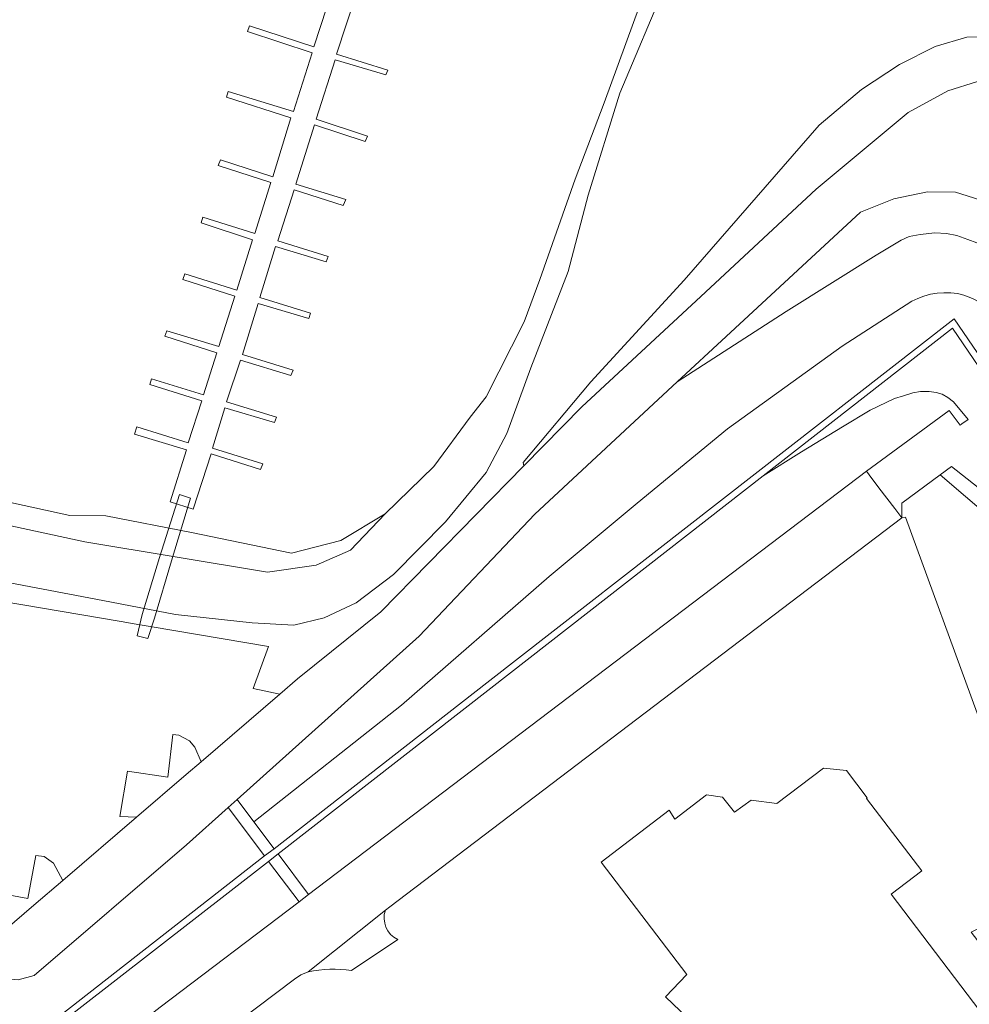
# Model space of a CAD drawing. Extents: x 184422 to 188298, y 343471 to 350189.
# Tile 505 of 513: x 187415 to 187521, y 349590 to 349700. Entities that reach past the tile are written whole.
import ezdxf

# ---------------------------------------------------------------- set-up
doc = ezdxf.new("R2010")
doc.units = 0
for name, color, linetype, lineweight in [('B-WA-GR-GRAS-GV', 252, 'Continuous', 13), ('B-WA-GR-GROENVOORZIENING-GV', 252, 'Continuous', 18), ('B-WA-GW-TALUD_KRUIN-G', 252, 'Continuous', 18), ('B-WA-IE-TERREINAFSCHEIDING_KUNSTMATIG_HEKWERK-G', 252, 'IE-TERREINAFSCHEIDING-KUNSTMATIG', 18), ('B-WA-KW-KUNSTWERK-GV', 252, 'Continuous', 18), ('B-WA-KW-KUNSTWERK_STEIGER-GV', 252, 'Continuous', 18), ('B-WA-OG-TERREIN_CULTUURSCHEIDING-GV', 252, 'Continuous', 18), ('B-WA-OG-TERREIN_ERF-GV', 252, 'Continuous', 18), ('B-WA-OG-WATER-GV', 252, 'Continuous', 18), ('B-WA-OG-WATER_SLOOT-GV', 252, 'Continuous', 18), ('B-WA-VH-VERHARDING_ASFALT-GV', 252, 'Continuous', 18), ('B-WA-VH-VERHARDING_GESLOTEN-GV', 252, 'Continuous', 18), ('B-WA-VH-VERHARDING_OPEN-GV', 252, 'Continuous', 18)]:
    doc.layers.add(name, color=color, linetype=linetype, lineweight=lineweight)
doc.linetypes.add('IE-TERREINAFSCHEIDING-KUNSTMATIG', pattern='A,4,[82,NLCS.SHX,S=0.75,R=90,X=0,Y=0],4,-2', length=10)

msp = doc.modelspace()

# ---------------------------------------------------------------- linework, layer by layer
at = {"layer": 'B-WA-GR-GRAS-GV', "flags": 128}
for points in [[(187487.299, 349703.99), (187482.104, 349691.598), (187478.58, 349680.263), (187476.346, 349671.797), (187472.181, 349661.068), (187469.521, 349653.769), (187467.248, 349649.446), (187462.726, 349643.967), (187456.942, 349638.119), (187452.796, 349634.993), (187449.222, 349633.292), (187445.867, 349632.488), (187441.236, 349632.747), (187432.7, 349633.668), (187424.616, 349635.227), (187414.283, 349637.2)], [(187487.299, 349703.99), (187482.104, 349691.598), (187478.58, 349680.263), (187476.346, 349671.797), (187472.181, 349661.068), (187469.521, 349653.769), (187467.248, 349649.446), (187462.726, 349643.967), (187456.942, 349638.119), (187452.796, 349634.993), (187449.222, 349633.292), (187445.867, 349632.488), (187441.236, 349632.747), (187432.7, 349633.668), (187424.616, 349635.227), (187414.283, 349637.2)], [(187487.299, 349703.99), (187482.104, 349691.598), (187478.58, 349680.263), (187476.346, 349671.797), (187472.181, 349661.068), (187469.521, 349653.769), (187467.248, 349649.446), (187462.726, 349643.967), (187456.942, 349638.119), (187452.796, 349634.993), (187449.222, 349633.292), (187445.867, 349632.488), (187441.236, 349632.747), (187432.7, 349633.668), (187424.616, 349635.227), (187414.283, 349637.2)], [(187393.617, 349638.495), (187426.662, 349632.885), (187428.749, 349632.53), (187428.796, 349632.522), (187430.104, 349632.3), (187443.028, 349630.106), (187441.324, 349625.458), (187444.295, 349624.829), (187446.264, 349626.517), (187455.511, 349633.98), (187471.431, 349650.199), (187471.335, 349650.554), (187478.875, 349659.511), (187489.241, 349670.834), (187504.229, 349688.023), (187508.951, 349692.019), (187513.159, 349694.768), (187517.139, 349696.773), (187520.647, 349697.829), (187522.559, 349697.866)], [(187393.617, 349638.495), (187426.662, 349632.885), (187428.749, 349632.53), (187428.796, 349632.522), (187430.104, 349632.3), (187443.028, 349630.106), (187441.324, 349625.458), (187444.295, 349624.829), (187446.264, 349626.517), (187455.511, 349633.98), (187471.431, 349650.199), (187471.335, 349650.554), (187478.875, 349659.511), (187489.241, 349670.834), (187504.229, 349688.023), (187508.951, 349692.019), (187513.159, 349694.768), (187517.139, 349696.773), (187520.647, 349697.829), (187522.559, 349697.866)], [(187393.617, 349638.495), (187426.662, 349632.885), (187428.749, 349632.53), (187428.796, 349632.522), (187430.104, 349632.3), (187443.028, 349630.106), (187441.324, 349625.458), (187444.295, 349624.829), (187446.264, 349626.517), (187455.511, 349633.98), (187471.431, 349650.199), (187471.335, 349650.554), (187478.875, 349659.511), (187489.241, 349670.834), (187504.229, 349688.023), (187508.951, 349692.019), (187513.159, 349694.768), (187517.139, 349696.773), (187520.647, 349697.829), (187522.559, 349697.866)], [(187521.749, 349674.964), (187520.757, 349675.322), (187519.521, 349675.768), (187518.39, 349676.002), (187517.09, 349676.084), (187515.48, 349675.889), (187514.255, 349675.672), (187513.35, 349675.283), (187510.583, 349673.616), (187500.557, 349667.333), (187488.467, 349659.516), (187472.629, 349644.836), (187459.798, 349631.266), (187439.552, 349613.134), (187441.428, 349610.634), (187457.812, 349623.601), (187474.224, 349637.895), (187484.014, 349646.044), (187494.066, 349654.307), (187506.807, 349663.486), (187514.522, 349668.478), (187515.185, 349668.797), (187515.884, 349669.056), (187516.611, 349669.25), (187517.357, 349669.375), (187518.111, 349669.429), (187518.863, 349669.411), (187519.604, 349669.323), (187520.323, 349669.168), (187521.284, 349668.769)], [(187521.749, 349674.964), (187520.757, 349675.322), (187519.521, 349675.768), (187518.39, 349676.002), (187517.09, 349676.084), (187515.48, 349675.889), (187514.255, 349675.672), (187513.35, 349675.283), (187510.583, 349673.616), (187500.557, 349667.333), (187488.467, 349659.516), (187472.629, 349644.836), (187459.798, 349631.266), (187439.552, 349613.134), (187441.428, 349610.634), (187457.812, 349623.601), (187474.224, 349637.895), (187484.014, 349646.044), (187494.066, 349654.307), (187506.807, 349663.486), (187514.522, 349668.478), (187515.185, 349668.797), (187515.884, 349669.056), (187516.611, 349669.25), (187517.357, 349669.375), (187518.111, 349669.429), (187518.863, 349669.411), (187519.604, 349669.323), (187520.323, 349669.168), (187521.284, 349668.769)], [(187521.749, 349674.964), (187520.757, 349675.322), (187519.521, 349675.768), (187518.39, 349676.002), (187517.09, 349676.084), (187515.48, 349675.889), (187514.255, 349675.672), (187513.35, 349675.283), (187510.583, 349673.616), (187500.557, 349667.333), (187488.467, 349659.516), (187472.629, 349644.836), (187459.798, 349631.266), (187439.552, 349613.134), (187441.428, 349610.634), (187457.812, 349623.601), (187474.224, 349637.895), (187484.014, 349646.044), (187494.066, 349654.307), (187506.807, 349663.486), (187514.522, 349668.478), (187515.185, 349668.797), (187515.884, 349669.056), (187516.611, 349669.25), (187517.357, 349669.375), (187518.111, 349669.429), (187518.863, 349669.411), (187519.604, 349669.323), (187520.323, 349669.168), (187521.284, 349668.769)]]:
    msp.add_lwpolyline(points, dxfattribs=at)
msp.add_lwpolyline([(187447.497, 349602.57), (187509.493, 349649.597), (187518.679, 349656.352), (187519.893, 349654.717), (187520.079, 349654.86), (187520.803, 349655.342), (187519.154, 349657.309), (187518.537, 349657.788), (187517.907, 349658.154), (187517.24, 349658.327), (187516.448, 349658.45), (187515.482, 349658.447), (187514.661, 349658.29), (187513.619, 349657.986), (187512.597, 349657.683), (187509.889, 349656.374), (187506.825, 349654.532), (187502.276, 349651.762), (187498.018, 349649.068), (187467.743, 349625.479), (187444.115, 349607.085)], close=True, dxfattribs=at)
msp.add_lwpolyline([(187447.497, 349602.57), (187509.493, 349649.597), (187518.679, 349656.352), (187519.893, 349654.717), (187520.079, 349654.86), (187520.803, 349655.342), (187519.154, 349657.309), (187518.537, 349657.788), (187517.907, 349658.154), (187517.24, 349658.327), (187516.448, 349658.45), (187515.482, 349658.447), (187514.661, 349658.29), (187513.619, 349657.986), (187512.597, 349657.683), (187509.889, 349656.374), (187506.825, 349654.532), (187502.276, 349651.762), (187498.018, 349649.068), (187467.743, 349625.479), (187444.115, 349607.085)], close=True, dxfattribs=at)
msp.add_lwpolyline([(187447.497, 349602.57), (187509.493, 349649.597), (187518.679, 349656.352), (187519.893, 349654.717), (187520.079, 349654.86), (187520.803, 349655.342), (187519.154, 349657.309), (187518.537, 349657.788), (187517.907, 349658.154), (187517.24, 349658.327), (187516.448, 349658.45), (187515.482, 349658.447), (187514.661, 349658.29), (187513.619, 349657.986), (187512.597, 349657.683), (187509.889, 349656.374), (187506.825, 349654.532), (187502.276, 349651.762), (187498.018, 349649.068), (187467.743, 349625.479), (187444.115, 349607.085)], close=True, dxfattribs=at)
at = {"layer": 'B-WA-GR-GROENVOORZIENING-GV', "flags": 128}
msp.add_lwpolyline([(187557.901, 349594.974), (187558.262, 349595.073), (187558.161, 349595.372), (187558.537, 349595.527), (187558.177, 349596.069), (187557.824, 349596.55), (187557.229, 349597.282), (187553.424, 349600.03), (187547.806, 349605.695), (187540.335, 349615.313), (187530.545, 349631.196), (187525.232, 349641.298), (187523.326, 349644.387), (187517.667, 349649.179), (187513.437, 349646.038), (187513.416, 349644.426), (187513.837, 349644.475), (187521.795, 349622.702), (187524.923, 349614.66), (187529.987, 349602.546), (187526.445, 349601.065), (187521.113, 349598.388), (187526.444, 349591.503), (187522.799, 349588.727)], dxfattribs=at)
msp.add_lwpolyline([(187557.901, 349594.974), (187558.262, 349595.073), (187558.161, 349595.372), (187558.537, 349595.527), (187558.177, 349596.069), (187557.824, 349596.55), (187557.229, 349597.282), (187553.424, 349600.03), (187547.806, 349605.695), (187540.335, 349615.313), (187530.545, 349631.196), (187525.232, 349641.298), (187523.326, 349644.387), (187517.667, 349649.179), (187513.437, 349646.038), (187513.416, 349644.426), (187513.837, 349644.475), (187521.795, 349622.702), (187524.923, 349614.66), (187529.987, 349602.546), (187526.445, 349601.065), (187521.113, 349598.388), (187526.444, 349591.503), (187522.799, 349588.727)], dxfattribs=at)
msp.add_lwpolyline([(187557.901, 349594.974), (187558.262, 349595.073), (187558.161, 349595.372), (187558.537, 349595.527), (187558.177, 349596.069), (187557.824, 349596.55), (187557.229, 349597.282), (187553.424, 349600.03), (187547.806, 349605.695), (187540.335, 349615.313), (187530.545, 349631.196), (187525.232, 349641.298), (187523.326, 349644.387), (187517.667, 349649.179), (187513.437, 349646.038), (187513.416, 349644.426), (187513.837, 349644.475), (187521.795, 349622.702), (187524.923, 349614.66), (187529.987, 349602.546), (187526.445, 349601.065), (187521.113, 349598.388), (187526.444, 349591.503), (187522.799, 349588.727)], dxfattribs=at)
for points in [[(187428.372, 349611.176), (187433.877, 349615.895), (187435.551, 349617.327), (187434.871, 349618.937), (187434.278, 349619.648), (187433.076, 349620.284), (187432.415, 349620.344), (187431.848, 349615.6), (187427.358, 349616.266), (187426.537, 349611.243)], [(187428.372, 349611.176), (187433.877, 349615.895), (187435.551, 349617.327), (187434.871, 349618.937), (187434.278, 349619.648), (187433.076, 349620.284), (187432.415, 349620.344), (187431.848, 349615.6), (187427.358, 349616.266), (187426.537, 349611.243)], [(187428.372, 349611.176), (187433.877, 349615.895), (187435.551, 349617.327), (187434.871, 349618.937), (187434.278, 349619.648), (187433.076, 349620.284), (187432.415, 349620.344), (187431.848, 349615.6), (187427.358, 349616.266), (187426.537, 349611.243)], [(187410.433, 349597.478), (187411.244, 349597.317), (187412.629, 349597.693), (187416.95, 349601.384), (187420.168, 349604.13), (187419.158, 349606.04), (187418.117, 349606.792), (187417.203, 349606.903), (187416.288, 349602.121), (187411.267, 349603.043)], [(187410.433, 349597.478), (187411.244, 349597.317), (187412.629, 349597.693), (187416.95, 349601.384), (187420.168, 349604.13), (187419.158, 349606.04), (187418.117, 349606.792), (187417.203, 349606.903), (187416.288, 349602.121), (187411.267, 349603.043)], [(187410.433, 349597.478), (187411.244, 349597.317), (187412.629, 349597.693), (187416.95, 349601.384), (187420.168, 349604.13), (187419.158, 349606.04), (187418.117, 349606.792), (187417.203, 349606.903), (187416.288, 349602.121), (187411.267, 349603.043)]]:
    msp.add_lwpolyline(points, close=True, dxfattribs=at)
at = {"layer": 'B-WA-GW-TALUD_KRUIN-G', "flags": 128}
for points in [[(187441.428, 349610.634), (187457.812, 349623.601), (187474.224, 349637.895), (187484.014, 349646.044), (187494.066, 349654.307), (187506.807, 349663.486), (187514.522, 349668.478), (187515.185, 349668.797), (187515.884, 349669.056), (187516.611, 349669.25), (187517.357, 349669.375), (187518.111, 349669.429), (187518.863, 349669.411), (187519.604, 349669.323), (187520.323, 349669.168), (187521.284, 349668.769), (187522.219, 349668.307), (187523.122, 349667.785), (187523.986, 349667.205), (187529.342, 349661.116)], [(187441.428, 349610.634), (187457.812, 349623.601), (187474.224, 349637.895), (187484.014, 349646.044), (187494.066, 349654.307), (187506.807, 349663.486), (187514.522, 349668.478), (187515.185, 349668.797), (187515.884, 349669.056), (187516.611, 349669.25), (187517.357, 349669.375), (187518.111, 349669.429), (187518.863, 349669.411), (187519.604, 349669.323), (187520.323, 349669.168), (187521.284, 349668.769), (187522.219, 349668.307), (187523.122, 349667.785), (187523.986, 349667.205), (187529.342, 349661.116)], [(187441.428, 349610.634), (187457.812, 349623.601), (187474.224, 349637.895), (187484.014, 349646.044), (187494.066, 349654.307), (187506.807, 349663.486), (187514.522, 349668.478), (187515.185, 349668.797), (187515.884, 349669.056), (187516.611, 349669.25), (187517.357, 349669.375), (187518.111, 349669.429), (187518.863, 349669.411), (187519.604, 349669.323), (187520.323, 349669.168), (187521.284, 349668.769), (187522.219, 349668.307), (187523.122, 349667.785), (187523.986, 349667.205), (187529.342, 349661.116)], [(187520.803, 349655.342), (187519.154, 349657.309), (187518.537, 349657.788), (187517.907, 349658.154), (187517.24, 349658.327), (187516.448, 349658.45), (187515.482, 349658.447), (187514.661, 349658.29), (187513.619, 349657.986), (187512.597, 349657.683), (187509.889, 349656.374), (187506.825, 349654.532), (187502.276, 349651.762), (187498.018, 349649.068), (187467.743, 349625.479), (187444.115, 349607.085)], [(187520.803, 349655.342), (187519.154, 349657.309), (187518.537, 349657.788), (187517.907, 349658.154), (187517.24, 349658.327), (187516.448, 349658.45), (187515.482, 349658.447), (187514.661, 349658.29), (187513.619, 349657.986), (187512.597, 349657.683), (187509.889, 349656.374), (187506.825, 349654.532), (187502.276, 349651.762), (187498.018, 349649.068), (187467.743, 349625.479), (187444.115, 349607.085)], [(187520.803, 349655.342), (187519.154, 349657.309), (187518.537, 349657.788), (187517.907, 349658.154), (187517.24, 349658.327), (187516.448, 349658.45), (187515.482, 349658.447), (187514.661, 349658.29), (187513.619, 349657.986), (187512.597, 349657.683), (187509.889, 349656.374), (187506.825, 349654.532), (187502.276, 349651.762), (187498.018, 349649.068), (187467.743, 349625.479), (187444.115, 349607.085)]]:
    msp.add_lwpolyline(points, dxfattribs=at)
at = {"layer": 'B-WA-IE-TERREINAFSCHEIDING_KUNSTMATIG_HEKWERK-G', "flags": 128}
msp.add_lwpolyline([(187447.497, 349602.57), (187509.493, 349649.597), (187518.679, 349656.352), (187519.893, 349654.717)], dxfattribs=at)
msp.add_lwpolyline([(187447.497, 349602.57), (187509.493, 349649.597), (187518.679, 349656.352), (187519.893, 349654.717)], dxfattribs=at)
msp.add_lwpolyline([(187447.497, 349602.57), (187509.493, 349649.597), (187518.679, 349656.352), (187519.893, 349654.717)], dxfattribs=at)
at = {"layer": 'B-WA-KW-KUNSTWERK-GV', "flags": 128}
msp.add_lwpolyline([(187430.359, 349633.28), (187432.27, 349639.639), (187434.356, 349646.61), (187433.133, 349647.006), (187430.919, 349640.012), (187428.984, 349633.66), (187428.443, 349631.321), (187429.64, 349631)], close=True, dxfattribs=at)
msp.add_lwpolyline([(187430.359, 349633.28), (187432.27, 349639.639), (187434.356, 349646.61), (187433.133, 349647.006), (187430.919, 349640.012), (187428.984, 349633.66), (187428.443, 349631.321), (187429.64, 349631)], close=True, dxfattribs=at)
msp.add_lwpolyline([(187430.359, 349633.28), (187432.27, 349639.639), (187434.356, 349646.61), (187433.133, 349647.006), (187430.919, 349640.012), (187428.984, 349633.66), (187428.443, 349631.321), (187429.64, 349631)], close=True, dxfattribs=at)
at = {"layer": 'B-WA-KW-KUNSTWERK_STEIGER-GV', "flags": 128}
msp.add_lwpolyline([(187450.219, 349703.328), (187448.09, 349696.744), (187440.918, 349699.085), (187440.705, 349698.446), (187447.881, 349696.079), (187445.805, 349689.556), (187438.568, 349691.777), (187438.391, 349691.153), (187445.514, 349688.846), (187443.523, 349682.291), (187437.725, 349684.18), (187437.463, 349683.572), (187443.29, 349681.66), (187441.508, 349676.01), (187435.75, 349677.823), (187435.548, 349677.178), (187441.271, 349675.308), (187439.514, 349669.729), (187433.731, 349671.515), (187433.518, 349670.905), (187439.299, 349669.038), (187437.539, 349663.437), (187431.727, 349665.203), (187431.509, 349664.614), (187437.3, 349662.765), (187435.803, 349658.072), (187430.045, 349659.842), (187429.853, 349659.248), (187435.638, 349657.423), (187434.112, 349652.747), (187428.394, 349654.511), (187428.161, 349653.73), (187433.937, 349651.966), (187432.111, 349646.205), (187434.661, 349645.377), (187436.682, 349651.519), (187442.164, 349649.803), (187442.416, 349650.435), (187436.83, 349652.152), (187438.194, 349656.634), (187443.69, 349655.007), (187443.932, 349655.592), (187438.36, 349657.29), (187439.922, 349661.938), (187445.529, 349660.215), (187445.781, 349660.818), (187440.141, 349662.567), (187441.911, 349668.244), (187447.507, 349666.571), (187447.727, 349667.168), (187442.084, 349668.895), (187443.837, 349674.576), (187449.445, 349672.856), (187449.681, 349673.454), (187444.062, 349675.197), (187445.882, 349680.839), (187451.354, 349679.131), (187451.624, 349679.782), (187446.092, 349681.485), (187448.157, 349688.091), (187453.787, 349686.244), (187454.054, 349686.815), (187448.344, 349688.7), (187450.448, 349695.317), (187456.075, 349693.632), (187456.315, 349694.151), (187450.609, 349695.938), (187452.793, 349702.584)], dxfattribs=at)
msp.add_lwpolyline([(187450.219, 349703.328), (187448.09, 349696.744), (187440.918, 349699.085), (187440.705, 349698.446), (187447.881, 349696.079), (187445.805, 349689.556), (187438.568, 349691.777), (187438.391, 349691.153), (187445.514, 349688.846), (187443.523, 349682.291), (187437.725, 349684.18), (187437.463, 349683.572), (187443.29, 349681.66), (187441.508, 349676.01), (187435.75, 349677.823), (187435.548, 349677.178), (187441.271, 349675.308), (187439.514, 349669.729), (187433.731, 349671.515), (187433.518, 349670.905), (187439.299, 349669.038), (187437.539, 349663.437), (187431.727, 349665.203), (187431.509, 349664.614), (187437.3, 349662.765), (187435.803, 349658.072), (187430.045, 349659.842), (187429.853, 349659.248), (187435.638, 349657.423), (187434.112, 349652.747), (187428.394, 349654.511), (187428.161, 349653.73), (187433.937, 349651.966), (187432.111, 349646.205), (187434.661, 349645.377), (187436.682, 349651.519), (187442.164, 349649.803), (187442.416, 349650.435), (187436.83, 349652.152), (187438.194, 349656.634), (187443.69, 349655.007), (187443.932, 349655.592), (187438.36, 349657.29), (187439.922, 349661.938), (187445.529, 349660.215), (187445.781, 349660.818), (187440.141, 349662.567), (187441.911, 349668.244), (187447.507, 349666.571), (187447.727, 349667.168), (187442.084, 349668.895), (187443.837, 349674.576), (187449.445, 349672.856), (187449.681, 349673.454), (187444.062, 349675.197), (187445.882, 349680.839), (187451.354, 349679.131), (187451.624, 349679.782), (187446.092, 349681.485), (187448.157, 349688.091), (187453.787, 349686.244), (187454.054, 349686.815), (187448.344, 349688.7), (187450.448, 349695.317), (187456.075, 349693.632), (187456.315, 349694.151), (187450.609, 349695.938), (187452.793, 349702.584)], dxfattribs=at)
msp.add_lwpolyline([(187450.219, 349703.328), (187448.09, 349696.744), (187440.918, 349699.085), (187440.705, 349698.446), (187447.881, 349696.079), (187445.805, 349689.556), (187438.568, 349691.777), (187438.391, 349691.153), (187445.514, 349688.846), (187443.523, 349682.291), (187437.725, 349684.18), (187437.463, 349683.572), (187443.29, 349681.66), (187441.508, 349676.01), (187435.75, 349677.823), (187435.548, 349677.178), (187441.271, 349675.308), (187439.514, 349669.729), (187433.731, 349671.515), (187433.518, 349670.905), (187439.299, 349669.038), (187437.539, 349663.437), (187431.727, 349665.203), (187431.509, 349664.614), (187437.3, 349662.765), (187435.803, 349658.072), (187430.045, 349659.842), (187429.853, 349659.248), (187435.638, 349657.423), (187434.112, 349652.747), (187428.394, 349654.511), (187428.161, 349653.73), (187433.937, 349651.966), (187432.111, 349646.205), (187434.661, 349645.377), (187436.682, 349651.519), (187442.164, 349649.803), (187442.416, 349650.435), (187436.83, 349652.152), (187438.194, 349656.634), (187443.69, 349655.007), (187443.932, 349655.592), (187438.36, 349657.29), (187439.922, 349661.938), (187445.529, 349660.215), (187445.781, 349660.818), (187440.141, 349662.567), (187441.911, 349668.244), (187447.507, 349666.571), (187447.727, 349667.168), (187442.084, 349668.895), (187443.837, 349674.576), (187449.445, 349672.856), (187449.681, 349673.454), (187444.062, 349675.197), (187445.882, 349680.839), (187451.354, 349679.131), (187451.624, 349679.782), (187446.092, 349681.485), (187448.157, 349688.091), (187453.787, 349686.244), (187454.054, 349686.815), (187448.344, 349688.7), (187450.448, 349695.317), (187456.075, 349693.632), (187456.315, 349694.151), (187450.609, 349695.938), (187452.793, 349702.584)], dxfattribs=at)
at = {"layer": 'B-WA-OG-TERREIN_CULTUURSCHEIDING-GV', "flags": 128}
for points in [[(187521.284, 349668.769), (187520.323, 349669.168), (187519.604, 349669.323), (187518.863, 349669.411), (187518.111, 349669.429), (187517.357, 349669.375), (187516.611, 349669.25), (187515.884, 349669.056), (187515.185, 349668.797), (187514.522, 349668.478), (187506.807, 349663.486), (187494.066, 349654.307), (187484.014, 349646.044), (187474.224, 349637.895), (187457.812, 349623.601), (187441.428, 349610.634), (187443.657, 349607.663), (187467.294, 349626.082), (187519.248, 349666.513), (187524.977, 349658.124)], [(187521.284, 349668.769), (187520.323, 349669.168), (187519.604, 349669.323), (187518.863, 349669.411), (187518.111, 349669.429), (187517.357, 349669.375), (187516.611, 349669.25), (187515.884, 349669.056), (187515.185, 349668.797), (187514.522, 349668.478), (187506.807, 349663.486), (187494.066, 349654.307), (187484.014, 349646.044), (187474.224, 349637.895), (187457.812, 349623.601), (187441.428, 349610.634), (187443.657, 349607.663), (187467.294, 349626.082), (187519.248, 349666.513), (187524.977, 349658.124)], [(187521.284, 349668.769), (187520.323, 349669.168), (187519.604, 349669.323), (187518.863, 349669.411), (187518.111, 349669.429), (187517.357, 349669.375), (187516.611, 349669.25), (187515.884, 349669.056), (187515.185, 349668.797), (187514.522, 349668.478), (187506.807, 349663.486), (187494.066, 349654.307), (187484.014, 349646.044), (187474.224, 349637.895), (187457.812, 349623.601), (187441.428, 349610.634), (187443.657, 349607.663), (187467.294, 349626.082), (187519.248, 349666.513), (187524.977, 349658.124)], [(187416.972, 349586.843), (187442.587, 349606.868), (187438.57, 349612.255), (187433.936, 349608.105), (187417.001, 349593.564), (187415.211, 349593.09), (187411.987, 349593.335), (187410.744, 349587.507), (187376.426, 349593.764), (187375.412, 349593.9), (187376.337, 349598.407)], [(187416.972, 349586.843), (187442.587, 349606.868), (187438.57, 349612.255), (187433.936, 349608.105), (187417.001, 349593.564), (187415.211, 349593.09), (187411.987, 349593.335), (187410.744, 349587.507), (187376.426, 349593.764), (187375.412, 349593.9), (187376.337, 349598.407)], [(187416.972, 349586.843), (187442.587, 349606.868), (187438.57, 349612.255), (187433.936, 349608.105), (187417.001, 349593.564), (187415.211, 349593.09), (187411.987, 349593.335), (187410.744, 349587.507), (187376.426, 349593.764), (187375.412, 349593.9), (187376.337, 349598.407)], [(187429.829, 349589.126), (187431.019, 349590.07), (187446.438, 349601.766), (187443.053, 349606.243), (187417.833, 349586.631), (187417.902, 349586.596), (187418.322, 349586.359), (187418.724, 349586.088), (187419.103, 349585.788), (187419.456, 349585.459), (187421.732, 349582.435), (187424.385, 349584.738), (187424.577, 349584.904)], [(187429.829, 349589.126), (187431.019, 349590.07), (187446.438, 349601.766), (187443.053, 349606.243), (187417.833, 349586.631), (187417.902, 349586.596), (187418.322, 349586.359), (187418.724, 349586.088), (187419.103, 349585.788), (187419.456, 349585.459), (187421.732, 349582.435), (187424.385, 349584.738), (187424.577, 349584.904)], [(187429.829, 349589.126), (187431.019, 349590.07), (187446.438, 349601.766), (187443.053, 349606.243), (187417.833, 349586.631), (187417.902, 349586.596), (187418.322, 349586.359), (187418.724, 349586.088), (187419.103, 349585.788), (187419.456, 349585.459), (187421.732, 349582.435), (187424.385, 349584.738), (187424.577, 349584.904)]]:
    msp.add_lwpolyline(points, dxfattribs=at)
at = {"layer": 'B-WA-OG-TERREIN_ERF-GV', "flags": 128}
for points in [[(187521.795, 349622.702), (187513.837, 349644.475), (187513.416, 349644.426), (187456.51, 349601.217), (187456.029, 349600.833)], [(187521.795, 349622.702), (187513.837, 349644.475), (187513.416, 349644.426), (187456.51, 349601.217), (187456.029, 349600.833)], [(187521.795, 349622.702), (187513.837, 349644.475), (187513.416, 349644.426), (187456.51, 349601.217), (187456.029, 349600.833)], [(187491.199, 349587.337), (187487.154, 349591.194), (187489.53, 349593.682), (187480.007, 349606.177), (187487.565, 349611.935), (187488.207, 349610.928), (187491.735, 349613.648), (187493.484, 349613.393), (187494.817, 349611.706), (187496.686, 349613.053), (187499.541, 349612.667), (187504.736, 349616.623), (187507.266, 349616.337), (187509.569, 349613.314), (187509.489, 349613.254), (187515.632, 349605.186), (187512.235, 349602.599), (187522.799, 349588.727)], [(187491.199, 349587.337), (187487.154, 349591.194), (187489.53, 349593.682), (187480.007, 349606.177), (187487.565, 349611.935), (187488.207, 349610.928), (187491.735, 349613.648), (187493.484, 349613.393), (187494.817, 349611.706), (187496.686, 349613.053), (187499.541, 349612.667), (187504.736, 349616.623), (187507.266, 349616.337), (187509.569, 349613.314), (187509.489, 349613.254), (187515.632, 349605.186), (187512.235, 349602.599), (187522.799, 349588.727)], [(187491.199, 349587.337), (187487.154, 349591.194), (187489.53, 349593.682), (187480.007, 349606.177), (187487.565, 349611.935), (187488.207, 349610.928), (187491.735, 349613.648), (187493.484, 349613.393), (187494.817, 349611.706), (187496.686, 349613.053), (187499.541, 349612.667), (187504.736, 349616.623), (187507.266, 349616.337), (187509.569, 349613.314), (187509.489, 349613.254), (187515.632, 349605.186), (187512.235, 349602.599), (187522.799, 349588.727)], [(187457.397, 349597.559), (187452.28, 349594.134)], [(187457.397, 349597.559), (187452.28, 349594.134)], [(187457.397, 349597.559), (187452.28, 349594.134)], [(187447.448, 349593.985), (187446.647, 349593.631), (187445.915, 349593.154), (187435.22, 349585.108)], [(187447.448, 349593.985), (187446.647, 349593.631), (187445.915, 349593.154), (187435.22, 349585.108)], [(187447.448, 349593.985), (187446.647, 349593.631), (187445.915, 349593.154), (187435.22, 349585.108)]]:
    msp.add_lwpolyline(points, dxfattribs=at)
at = {"layer": 'B-WA-OG-TERREIN_ERF-GV'}
for points in [[(187456.029, 349600.833, 0.3769512), (187457.397, 349597.559)], [(187456.029, 349600.833, 0.3769512), (187457.397, 349597.559)], [(187456.029, 349600.833, 0.3769512), (187457.397, 349597.559)], [(187452.28, 349594.134, 0.086307), (187447.448, 349593.985)], [(187452.28, 349594.134, 0.086307), (187447.448, 349593.985)], [(187452.28, 349594.134, 0.086307), (187447.448, 349593.985)]]:
    msp.add_lwpolyline(points, format="xyb", dxfattribs=at)
at = {"layer": 'B-WA-OG-WATER-GV', "flags": 128}
msp.add_lwpolyline([(187413.135, 349646.394), (187420.945, 349644.682), (187424.982, 349644.648), (187434.491, 349642.796), (187445.586, 349640.478), (187451.094, 349641.884), (187456.004, 349644.853), (187461.425, 349650.133), (187465.465, 349655.584), (187467.222, 349657.856), (187471.465, 349666.184), (187473.194, 349670.901), (187477.14, 349682.048), (187480.336, 349690.537), (187484.317, 349701.357)], dxfattribs=at)
msp.add_lwpolyline([(187413.135, 349646.394), (187420.945, 349644.682), (187424.982, 349644.648), (187434.491, 349642.796), (187445.586, 349640.478), (187451.094, 349641.884), (187456.004, 349644.853), (187461.425, 349650.133), (187465.465, 349655.584), (187467.222, 349657.856), (187471.465, 349666.184), (187473.194, 349670.901), (187477.14, 349682.048), (187480.336, 349690.537), (187484.317, 349701.357)], dxfattribs=at)
msp.add_lwpolyline([(187413.135, 349646.394), (187420.945, 349644.682), (187424.982, 349644.648), (187434.491, 349642.796), (187445.586, 349640.478), (187451.094, 349641.884), (187456.004, 349644.853), (187461.425, 349650.133), (187465.465, 349655.584), (187467.222, 349657.856), (187471.465, 349666.184), (187473.194, 349670.901), (187477.14, 349682.048), (187480.336, 349690.537), (187484.317, 349701.357)], dxfattribs=at)
at = {"layer": 'B-WA-OG-WATER_SLOOT-GV', "flags": 128}
for points in [[(187414.283, 349637.2), (187424.616, 349635.227), (187432.7, 349633.668), (187441.236, 349632.747), (187445.867, 349632.488), (187449.222, 349633.292), (187452.796, 349634.993), (187456.942, 349638.119), (187462.726, 349643.967), (187467.248, 349649.446), (187469.521, 349653.769), (187472.181, 349661.068), (187476.346, 349671.797), (187478.58, 349680.263), (187482.104, 349691.598), (187487.299, 349703.99)], [(187414.283, 349637.2), (187424.616, 349635.227), (187432.7, 349633.668), (187441.236, 349632.747), (187445.867, 349632.488), (187449.222, 349633.292), (187452.796, 349634.993), (187456.942, 349638.119), (187462.726, 349643.967), (187467.248, 349649.446), (187469.521, 349653.769), (187472.181, 349661.068), (187476.346, 349671.797), (187478.58, 349680.263), (187482.104, 349691.598), (187487.299, 349703.99)], [(187414.283, 349637.2), (187424.616, 349635.227), (187432.7, 349633.668), (187441.236, 349632.747), (187445.867, 349632.488), (187449.222, 349633.292), (187452.796, 349634.993), (187456.942, 349638.119), (187462.726, 349643.967), (187467.248, 349649.446), (187469.521, 349653.769), (187472.181, 349661.068), (187476.346, 349671.797), (187478.58, 349680.263), (187482.104, 349691.598), (187487.299, 349703.99)], [(187484.317, 349701.357), (187480.336, 349690.537), (187477.14, 349682.048), (187473.194, 349670.901), (187471.465, 349666.184), (187467.222, 349657.856), (187465.465, 349655.584), (187461.425, 349650.133), (187456.004, 349644.853), (187452.145, 349640.817), (187448.328, 349639.16), (187442.937, 349638.393), (187422.612, 349641.75), (187404.451, 349645.685)], [(187484.317, 349701.357), (187480.336, 349690.537), (187477.14, 349682.048), (187473.194, 349670.901), (187471.465, 349666.184), (187467.222, 349657.856), (187465.465, 349655.584), (187461.425, 349650.133), (187456.004, 349644.853), (187452.145, 349640.817), (187448.328, 349639.16), (187442.937, 349638.393), (187422.612, 349641.75), (187404.451, 349645.685)], [(187484.317, 349701.357), (187480.336, 349690.537), (187477.14, 349682.048), (187473.194, 349670.901), (187471.465, 349666.184), (187467.222, 349657.856), (187465.465, 349655.584), (187461.425, 349650.133), (187456.004, 349644.853), (187452.145, 349640.817), (187448.328, 349639.16), (187442.937, 349638.393), (187422.612, 349641.75), (187404.451, 349645.685)]]:
    msp.add_lwpolyline(points, dxfattribs=at)
msp.add_lwpolyline([(187456.004, 349644.853), (187451.094, 349641.884), (187445.586, 349640.478), (187434.491, 349642.796), (187424.982, 349644.648), (187420.945, 349644.682), (187413.135, 349646.394), (187404.299, 349648.835), (187397.184, 349650.062), (187393.156, 349650.815), (187388.416, 349653.719), (187385.501, 349657.031), (187386.16, 349652.194), (187388.254, 349650.047), (187404.451, 349645.685), (187422.612, 349641.75), (187442.937, 349638.393), (187448.328, 349639.16), (187452.145, 349640.817)], close=True, dxfattribs=at)
msp.add_lwpolyline([(187456.004, 349644.853), (187451.094, 349641.884), (187445.586, 349640.478), (187434.491, 349642.796), (187424.982, 349644.648), (187420.945, 349644.682), (187413.135, 349646.394), (187404.299, 349648.835), (187397.184, 349650.062), (187393.156, 349650.815), (187388.416, 349653.719), (187385.501, 349657.031), (187386.16, 349652.194), (187388.254, 349650.047), (187404.451, 349645.685), (187422.612, 349641.75), (187442.937, 349638.393), (187448.328, 349639.16), (187452.145, 349640.817)], close=True, dxfattribs=at)
msp.add_lwpolyline([(187456.004, 349644.853), (187451.094, 349641.884), (187445.586, 349640.478), (187434.491, 349642.796), (187424.982, 349644.648), (187420.945, 349644.682), (187413.135, 349646.394), (187404.299, 349648.835), (187397.184, 349650.062), (187393.156, 349650.815), (187388.416, 349653.719), (187385.501, 349657.031), (187386.16, 349652.194), (187388.254, 349650.047), (187404.451, 349645.685), (187422.612, 349641.75), (187442.937, 349638.393), (187448.328, 349639.16), (187452.145, 349640.817)], close=True, dxfattribs=at)
at = {"layer": 'B-WA-VH-VERHARDING_ASFALT-GV', "flags": 128}
for points in [[(187456.029, 349600.833), (187456.51, 349601.217), (187513.416, 349644.426), (187512.641, 349645.447), (187510.884, 349647.764), (187509.808, 349649.182), (187509.493, 349649.597), (187447.497, 349602.57), (187446.438, 349601.766), (187431.019, 349590.07), (187429.829, 349589.126)], [(187456.029, 349600.833), (187456.51, 349601.217), (187513.416, 349644.426), (187512.641, 349645.447), (187510.884, 349647.764), (187509.808, 349649.182), (187509.493, 349649.597), (187447.497, 349602.57), (187446.438, 349601.766), (187431.019, 349590.07), (187429.829, 349589.126)], [(187456.029, 349600.833), (187456.51, 349601.217), (187513.416, 349644.426), (187512.641, 349645.447), (187510.884, 349647.764), (187509.808, 349649.182), (187509.493, 349649.597), (187447.497, 349602.57), (187446.438, 349601.766), (187431.019, 349590.07), (187429.829, 349589.126)], [(187434.615, 349584.653), (187435.22, 349585.108), (187445.915, 349593.154), (187446.647, 349593.631), (187447.448, 349593.985), (187456.029, 349600.833)], [(187434.615, 349584.653), (187435.22, 349585.108), (187445.915, 349593.154), (187446.647, 349593.631), (187447.448, 349593.985), (187456.029, 349600.833)], [(187434.615, 349584.653), (187435.22, 349585.108), (187445.915, 349593.154), (187446.647, 349593.631), (187447.448, 349593.985), (187456.029, 349600.833)]]:
    msp.add_lwpolyline(points, dxfattribs=at)
at = {"layer": 'B-WA-VH-VERHARDING_GESLOTEN-GV', "flags": 128}
for points in [[(187521.83, 349692.888), (187518.523, 349691.845), (187514.135, 349689.454), (187503.911, 349680.94), (187491.077, 349669.023), (187477.857, 349656.746), (187471.431, 349650.199), (187455.511, 349633.98), (187446.264, 349626.517), (187444.295, 349624.829), (187435.551, 349617.327)], [(187521.83, 349692.888), (187518.523, 349691.845), (187514.135, 349689.454), (187503.911, 349680.94), (187491.077, 349669.023), (187477.857, 349656.746), (187471.431, 349650.199), (187455.511, 349633.98), (187446.264, 349626.517), (187444.295, 349624.829), (187435.551, 349617.327)], [(187521.83, 349692.888), (187518.523, 349691.845), (187514.135, 349689.454), (187503.911, 349680.94), (187491.077, 349669.023), (187477.857, 349656.746), (187471.431, 349650.199), (187455.511, 349633.98), (187446.264, 349626.517), (187444.295, 349624.829), (187435.551, 349617.327)], [(187352.687, 349599.23), (187353.414, 349599.902), (187354.591, 349600.478), (187358.031, 349601.205), (187363.826, 349601.315), (187369.528, 349601.153), (187375.258, 349600.089), (187377.651, 349599.644), (187411.246, 349593.391), (187411.987, 349593.335), (187415.211, 349593.09), (187417.001, 349593.564), (187433.936, 349608.105), (187438.57, 349612.255), (187439.552, 349613.134), (187459.798, 349631.266), (187472.629, 349644.836), (187488.467, 349659.516), (187493.903, 349664.555), (187508.819, 349678.381), (187512.533, 349679.85), (187516.262, 349680.622), (187519.383, 349680.613), (187523.503, 349679.295)], [(187352.687, 349599.23), (187353.414, 349599.902), (187354.591, 349600.478), (187358.031, 349601.205), (187363.826, 349601.315), (187369.528, 349601.153), (187375.258, 349600.089), (187377.651, 349599.644), (187411.246, 349593.391), (187411.987, 349593.335), (187415.211, 349593.09), (187417.001, 349593.564), (187433.936, 349608.105), (187438.57, 349612.255), (187439.552, 349613.134), (187459.798, 349631.266), (187472.629, 349644.836), (187488.467, 349659.516), (187493.903, 349664.555), (187508.819, 349678.381), (187512.533, 349679.85), (187516.262, 349680.622), (187519.383, 349680.613), (187523.503, 349679.295)], [(187352.687, 349599.23), (187353.414, 349599.902), (187354.591, 349600.478), (187358.031, 349601.205), (187363.826, 349601.315), (187369.528, 349601.153), (187375.258, 349600.089), (187377.651, 349599.644), (187411.246, 349593.391), (187411.987, 349593.335), (187415.211, 349593.09), (187417.001, 349593.564), (187433.936, 349608.105), (187438.57, 349612.255), (187439.552, 349613.134), (187459.798, 349631.266), (187472.629, 349644.836), (187488.467, 349659.516), (187493.903, 349664.555), (187508.819, 349678.381), (187512.533, 349679.85), (187516.262, 349680.622), (187519.383, 349680.613), (187523.503, 349679.295)], [(187523.127, 349646.816), (187518.927, 349650.115), (187517.667, 349649.179), (187523.326, 349644.387)], [(187523.127, 349646.816), (187518.927, 349650.115), (187517.667, 349649.179), (187523.326, 349644.387)], [(187523.127, 349646.816), (187518.927, 349650.115), (187517.667, 349649.179), (187523.326, 349644.387)], [(187411.267, 349603.043), (187416.288, 349602.121), (187417.203, 349606.903), (187418.117, 349606.792), (187419.158, 349606.04), (187420.168, 349604.13), (187428.372, 349611.176), (187426.537, 349611.243), (187427.358, 349616.266), (187431.848, 349615.6), (187432.415, 349620.344), (187433.076, 349620.284), (187434.278, 349619.648), (187434.871, 349618.937), (187435.551, 349617.327), (187444.295, 349624.829), (187441.324, 349625.458), (187443.028, 349630.106), (187430.104, 349632.3), (187428.796, 349632.522), (187428.749, 349632.53), (187426.662, 349632.885), (187393.617, 349638.495)], [(187411.267, 349603.043), (187416.288, 349602.121), (187417.203, 349606.903), (187418.117, 349606.792), (187419.158, 349606.04), (187420.168, 349604.13), (187428.372, 349611.176), (187426.537, 349611.243), (187427.358, 349616.266), (187431.848, 349615.6), (187432.415, 349620.344), (187433.076, 349620.284), (187434.278, 349619.648), (187434.871, 349618.937), (187435.551, 349617.327), (187444.295, 349624.829), (187441.324, 349625.458), (187443.028, 349630.106), (187430.104, 349632.3), (187428.796, 349632.522), (187428.749, 349632.53), (187426.662, 349632.885), (187393.617, 349638.495)], [(187411.267, 349603.043), (187416.288, 349602.121), (187417.203, 349606.903), (187418.117, 349606.792), (187419.158, 349606.04), (187420.168, 349604.13), (187428.372, 349611.176), (187426.537, 349611.243), (187427.358, 349616.266), (187431.848, 349615.6), (187432.415, 349620.344), (187433.076, 349620.284), (187434.278, 349619.648), (187434.871, 349618.937), (187435.551, 349617.327), (187444.295, 349624.829), (187441.324, 349625.458), (187443.028, 349630.106), (187430.104, 349632.3), (187428.796, 349632.522), (187428.749, 349632.53), (187426.662, 349632.885), (187393.617, 349638.495)], [(187435.551, 349617.327), (187433.877, 349615.895), (187428.372, 349611.176), (187420.168, 349604.13), (187416.95, 349601.384), (187412.629, 349597.693), (187411.244, 349597.317), (187410.433, 349597.478), (187401.714, 349599.205), (187365.58, 349605.85), (187360.708, 349606.793), (187359.377, 349607.051), (187355.89, 349606.919), (187352.508, 349606.199), (187350.9, 349605.551), (187345.761, 349602.06)], [(187435.551, 349617.327), (187433.877, 349615.895), (187428.372, 349611.176), (187420.168, 349604.13), (187416.95, 349601.384), (187412.629, 349597.693), (187411.244, 349597.317), (187410.433, 349597.478), (187401.714, 349599.205), (187365.58, 349605.85), (187360.708, 349606.793), (187359.377, 349607.051), (187355.89, 349606.919), (187352.508, 349606.199), (187350.9, 349605.551), (187345.761, 349602.06)], [(187435.551, 349617.327), (187433.877, 349615.895), (187428.372, 349611.176), (187420.168, 349604.13), (187416.95, 349601.384), (187412.629, 349597.693), (187411.244, 349597.317), (187410.433, 349597.478), (187401.714, 349599.205), (187365.58, 349605.85), (187360.708, 349606.793), (187359.377, 349607.051), (187355.89, 349606.919), (187352.508, 349606.199), (187350.9, 349605.551), (187345.761, 349602.06)]]:
    msp.add_lwpolyline(points, dxfattribs=at)
msp.add_lwpolyline([(187524.36, 349657.713), (187524.977, 349658.124), (187519.248, 349666.513), (187467.294, 349626.082), (187443.657, 349607.663), (187442.587, 349606.868), (187416.972, 349586.843), (187417.833, 349586.631), (187443.053, 349606.243), (187444.115, 349607.085), (187467.743, 349625.479), (187498.018, 349649.068), (187519.069, 349665.471)], close=True, dxfattribs=at)
msp.add_lwpolyline([(187524.36, 349657.713), (187524.977, 349658.124), (187519.248, 349666.513), (187467.294, 349626.082), (187443.657, 349607.663), (187442.587, 349606.868), (187416.972, 349586.843), (187417.833, 349586.631), (187443.053, 349606.243), (187444.115, 349607.085), (187467.743, 349625.479), (187498.018, 349649.068), (187519.069, 349665.471)], close=True, dxfattribs=at)
msp.add_lwpolyline([(187524.36, 349657.713), (187524.977, 349658.124), (187519.248, 349666.513), (187467.294, 349626.082), (187443.657, 349607.663), (187442.587, 349606.868), (187416.972, 349586.843), (187417.833, 349586.631), (187443.053, 349606.243), (187444.115, 349607.085), (187467.743, 349625.479), (187498.018, 349649.068), (187519.069, 349665.471)], close=True, dxfattribs=at)
at = {"layer": 'B-WA-VH-VERHARDING_OPEN-GV', "flags": 128}
for points in [[(187439.552, 349613.134), (187438.57, 349612.255), (187442.587, 349606.868), (187443.657, 349607.663), (187441.428, 349610.634)], [(187439.552, 349613.134), (187438.57, 349612.255), (187442.587, 349606.868), (187443.657, 349607.663), (187441.428, 349610.634)], [(187439.552, 349613.134), (187438.57, 349612.255), (187442.587, 349606.868), (187443.657, 349607.663), (187441.428, 349610.634)], [(187446.438, 349601.766), (187447.497, 349602.57), (187444.115, 349607.085), (187443.053, 349606.243)], [(187446.438, 349601.766), (187447.497, 349602.57), (187444.115, 349607.085), (187443.053, 349606.243)], [(187446.438, 349601.766), (187447.497, 349602.57), (187444.115, 349607.085), (187443.053, 349606.243)]]:
    msp.add_lwpolyline(points, close=True, dxfattribs=at)
for points in [[(187456.029, 349600.833), (187447.448, 349593.985)], [(187456.029, 349600.833), (187447.448, 349593.985)], [(187456.029, 349600.833), (187447.448, 349593.985)], [(187452.28, 349594.134), (187457.397, 349597.559)], [(187452.28, 349594.134), (187457.397, 349597.559)], [(187452.28, 349594.134), (187457.397, 349597.559)]]:
    msp.add_lwpolyline(points, dxfattribs=at)
at = {"layer": 'B-WA-VH-VERHARDING_OPEN-GV'}
for points in [[(187457.397, 349597.559, -0.3769512), (187456.029, 349600.833)], [(187457.397, 349597.559, -0.3769512), (187456.029, 349600.833)], [(187457.397, 349597.559, -0.3769512), (187456.029, 349600.833)], [(187447.448, 349593.985, -0.086307), (187452.28, 349594.134)], [(187447.448, 349593.985, -0.086307), (187452.28, 349594.134)], [(187447.448, 349593.985, -0.086307), (187452.28, 349594.134)]]:
    msp.add_lwpolyline(points, format="xyb", dxfattribs=at)

doc.saveas('drawing.dxf')
